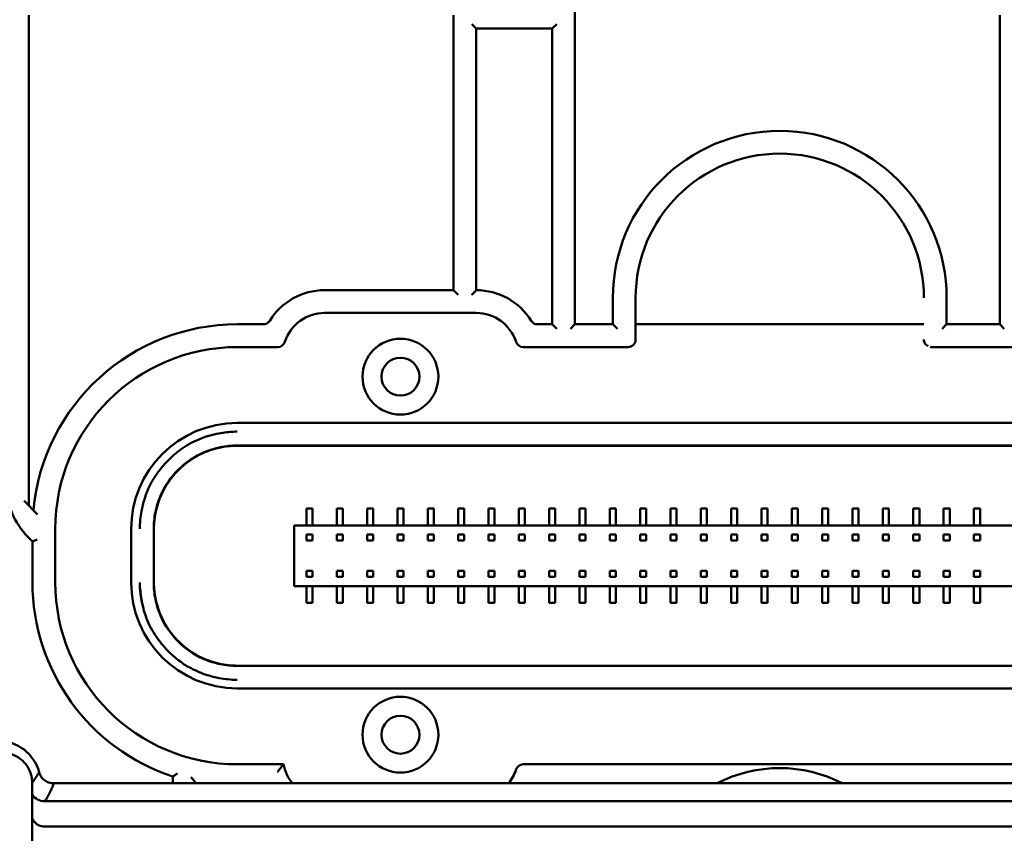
# Model space of a CAD drawing. Header units: millimetres. Extents: x 0 to 14369, y -869 to 2970.
# Tile 278 of 656: x 1989 to 2054, y 398 to 451. Entities that reach past the tile are written whole.
import ezdxf

# ---------------------------------------------------------------- set-up
doc = ezdxf.new("R2010")
doc.units = ezdxf.units.MM
doc.header["$LTSCALE"] = 10
doc.layers.add('Detailumgrenzung (ISO)', color=7, linetype='Continuous', lineweight=25)
doc.layers.add('Sichtbar (ISO)', color=7, linetype='Continuous', lineweight=50)

# ---------------------------------------------------------------- blocks, each defined once
blk = doc.blocks.new('2DDetail3')
at = {"layer": 'Detailumgrenzung (ISO)'}
blk.add_circle((191.4219, 29.8398), 30.9875, dxfattribs=at)

msp = doc.modelspace()

# ---------------------------------------------------------------- linework, layer by layer
at = {"layer": 'Sichtbar (ISO)'}
for p, q in [((2026.018, 431.135), (2026.018, 453.574)), ((2026.018, 453.574), (2026.018, 431.135)), ((1990.018, 451.503), (1990.018, 419.195)), ((2018.018, 451.503), (2018.018, 433.385)), ((2018.018, 433.385), (2018.018, 451.503)), ((2054.018, 451.503), (2054.018, 431.135)), ((2054.018, 431.135), (2054.018, 451.503)), ((2019.218, 450.924), (2019.518, 450.624)), ((2019.518, 433.385), (2019.518, 450.624)), ((2019.518, 450.624), (2019.518, 433.385)), ((2019.518, 450.624), (2024.518, 450.624)), ((2024.518, 450.624), (2024.818, 450.924)), ((2024.518, 450.624), (2024.518, 431.135)), ((2024.518, 431.135), (2024.518, 450.624)), ((2018.018, 433.385), (2009.518, 433.385)), ((2009.518, 433.385), (2018.018, 433.385)), ((2018.318, 433.085), (2018.018, 433.385)), ((2018.018, 433.385), (2018.318, 433.085)), ((2028.518, 432.885), (2028.518, 431.135)), ((2028.518, 431.135), (2028.518, 432.885)), ((2030.018, 430.135), (2030.018, 432.885)), ((2030.018, 432.885), (2030.018, 430.135)), ((2050.518, 431.135), (2050.518, 432.885)), ((2050.518, 432.885), (2050.518, 431.135)), ((2009.518, 431.885), (2019.518, 431.885)), ((2019.518, 431.885), (2009.518, 431.885)), ((2005.479, 431.135), (2003.768, 431.135)), ((2003.768, 431.135), (2005.479, 431.135)), ((2024.518, 431.135), (2023.557, 431.135)), ((2023.557, 431.135), (2024.518, 431.135)), ((2024.818, 430.835), (2024.518, 431.135)), ((2024.518, 431.135), (2024.818, 430.835)), ((2025.718, 430.835), (2026.018, 431.135)), ((2026.018, 431.135), (2025.718, 430.835)), ((2028.518, 431.135), (2026.018, 431.135)), ((2026.018, 431.135), (2028.518, 431.135)), ((2028.818, 430.835), (2028.518, 431.135)), ((2028.518, 431.135), (2028.818, 430.835)), ((2049.018, 431.135), (2030.018, 431.135)), ((2030.018, 431.135), (2049.018, 431.135)), ((2050.218, 430.835), (2050.518, 431.135)), ((2050.518, 431.135), (2050.218, 430.835)), ((2054.018, 431.135), (2050.518, 431.135)), ((2050.518, 431.135), (2054.018, 431.135)), ((2054.318, 430.835), (2054.018, 431.135)), ((2054.018, 431.135), (2054.318, 430.835)), ((2003.768, 429.635), (2006.425, 429.635)), ((2006.425, 429.635), (2003.768, 429.635)), ((2022.61, 429.635), (2029.518, 429.635)), ((2029.518, 429.635), (2022.61, 429.635)), ((2049.518, 429.635), (2056.425, 429.635)), ((2056.425, 429.635), (2049.518, 429.635)), ((2075.268, 424.635), (2003.767, 424.635)), ((2003.767, 424.635), (2075.268, 424.635)), ((2075.279, 423.147), (2003.756, 423.147)), ((2003.757, 423.147), (2075.279, 423.147)), ((2003.767, 423.135), (2075.268, 423.135)), ((2075.268, 423.135), (2003.767, 423.135)), ((1990.604, 418.609), (1989.718, 419.495)), ((1989.718, 419.495), (1990.604, 418.609)), ((1990.018, 419.195), (1990.018, 419.195)), ((2008.318, 418.985), (2008.718, 418.985)), ((2008.318, 417.885), (2008.318, 418.985)), ((2008.718, 418.985), (2008.718, 417.885)), ((2010.318, 418.985), (2010.718, 418.985)), ((2010.318, 417.885), (2010.318, 418.985)), ((2010.718, 418.985), (2010.718, 417.885)), ((2012.318, 418.985), (2012.718, 418.985)), ((2012.318, 417.885), (2012.318, 418.985)), ((2012.718, 418.985), (2012.718, 417.885)), ((2014.318, 418.985), (2014.718, 418.985)), ((2014.318, 417.885), (2014.318, 418.985)), ((2014.718, 418.985), (2014.718, 417.885)), ((2016.318, 418.985), (2016.718, 418.985)), ((2016.318, 417.885), (2016.318, 418.985)), ((2016.718, 418.985), (2016.718, 417.885)), ((2018.318, 418.985), (2018.718, 418.985)), ((2018.318, 417.885), (2018.318, 418.985)), ((2018.718, 418.985), (2018.718, 417.885)), ((2020.318, 418.985), (2020.718, 418.985)), ((2020.318, 417.885), (2020.318, 418.985)), ((2020.718, 418.985), (2020.718, 417.885)), ((2022.318, 418.985), (2022.718, 418.985)), ((2022.318, 417.885), (2022.318, 418.985)), ((2022.718, 418.985), (2022.718, 417.885)), ((2024.318, 418.985), (2024.718, 418.985)), ((2024.318, 417.885), (2024.318, 418.985)), ((2024.718, 418.985), (2024.718, 417.885)), ((2026.318, 418.985), (2026.718, 418.985)), ((2026.318, 417.885), (2026.318, 418.985)), ((2026.718, 418.985), (2026.718, 417.885)), ((2028.318, 418.985), (2028.718, 418.985)), ((2028.318, 417.885), (2028.318, 418.985)), ((2028.718, 418.985), (2028.718, 417.885)), ((2030.318, 418.985), (2030.718, 418.985)), ((2030.318, 417.885), (2030.318, 418.985)), ((2030.718, 418.985), (2030.718, 417.885)), ((2032.318, 418.985), (2032.718, 418.985)), ((2032.318, 417.885), (2032.318, 418.985)), ((2032.718, 418.985), (2032.718, 417.885)), ((2034.318, 418.985), (2034.718, 418.985)), ((2034.318, 417.885), (2034.318, 418.985)), ((2034.718, 418.985), (2034.718, 417.885)), ((2036.318, 418.985), (2036.718, 418.985)), ((2036.318, 417.885), (2036.318, 418.985)), ((2036.718, 418.985), (2036.718, 417.885)), ((2038.318, 418.985), (2038.718, 418.985)), ((2038.318, 417.885), (2038.318, 418.985)), ((2038.718, 418.985), (2038.718, 417.885)), ((2040.318, 418.985), (2040.718, 418.985)), ((2040.318, 417.885), (2040.318, 418.985)), ((2040.718, 418.985), (2040.718, 417.885)), ((2042.318, 418.985), (2042.718, 418.985)), ((2042.318, 417.885), (2042.318, 418.985)), ((2042.718, 418.985), (2042.718, 417.885)), ((2044.318, 418.985), (2044.718, 418.985)), ((2044.318, 417.885), (2044.318, 418.985)), ((2044.718, 418.985), (2044.718, 417.885)), ((2046.318, 418.985), (2046.718, 418.985)), ((2046.318, 417.885), (2046.318, 418.985)), ((2046.718, 418.985), (2046.718, 417.885)), ((2048.318, 418.985), (2048.718, 418.985)), ((2048.318, 417.885), (2048.318, 418.985)), ((2048.718, 418.985), (2048.718, 417.885)), ((2050.318, 418.985), (2050.718, 418.985)), ((2050.318, 417.885), (2050.318, 418.985)), ((2050.718, 418.985), (2050.718, 417.885)), ((2052.318, 418.985), (2052.718, 418.985)), ((2052.318, 417.885), (2052.318, 418.985)), ((2052.718, 418.985), (2052.718, 417.885)), ((1991.768, 414.135), (1991.768, 417.635)), ((1991.768, 417.635), (1991.768, 414.135)), ((1996.768, 417.636), (1996.768, 414.134)), ((1996.768, 414.134), (1996.768, 417.636)), ((1998.256, 417.647), (1998.256, 414.122)), ((1998.268, 414.134), (1998.268, 417.635)), ((1998.268, 417.635), (1998.268, 414.134)), ((2071.518, 417.885), (2007.518, 417.885)), ((2007.518, 417.885), (2007.518, 413.885)), ((2008.718, 417.282), (2008.318, 417.282)), ((2008.318, 417.282), (2008.318, 416.882)), ((2008.718, 416.882), (2008.718, 417.282)), ((2010.318, 417.282), (2010.718, 417.282)), ((2010.318, 416.882), (2010.318, 417.282)), ((2010.718, 417.282), (2010.718, 416.882)), ((2012.718, 417.282), (2012.318, 417.282)), ((2012.318, 417.282), (2012.318, 416.882)), ((2012.718, 416.882), (2012.718, 417.282)), ((2014.318, 417.282), (2014.718, 417.282)), ((2014.318, 416.882), (2014.318, 417.282)), ((2014.718, 417.282), (2014.718, 416.882)), ((2016.718, 417.282), (2016.318, 417.282)), ((2016.318, 417.282), (2016.318, 416.882)), ((2016.718, 416.882), (2016.718, 417.282)), ((2018.718, 417.282), (2018.318, 417.282)), ((2018.318, 417.282), (2018.318, 416.882)), ((2018.318, 417.282), (2018.718, 417.282)), ((2018.318, 416.882), (2018.318, 417.282)), ((2018.718, 416.882), (2018.718, 417.282)), ((2018.718, 417.282), (2018.718, 416.882)), ((2020.718, 417.282), (2020.318, 417.282)), ((2020.318, 417.282), (2020.318, 416.882)), ((2020.718, 416.882), (2020.718, 417.282)), ((2022.718, 417.282), (2022.318, 417.282)), ((2022.318, 417.282), (2022.318, 416.882)), ((2022.718, 416.882), (2022.718, 417.282)), ((2024.718, 417.282), (2024.318, 417.282)), ((2024.318, 417.282), (2024.318, 416.882)), ((2024.718, 416.882), (2024.718, 417.282)), ((2026.718, 417.282), (2026.318, 417.282)), ((2026.318, 417.282), (2026.318, 416.882)), ((2026.718, 416.882), (2026.718, 417.282)), ((2028.718, 417.282), (2028.318, 417.282)), ((2028.318, 417.282), (2028.318, 416.882)), ((2028.718, 416.882), (2028.718, 417.282)), ((2030.718, 417.282), (2030.318, 417.282)), ((2030.318, 417.282), (2030.318, 416.882)), ((2030.718, 416.882), (2030.718, 417.282)), ((2032.718, 417.282), (2032.318, 417.282)), ((2032.318, 417.282), (2032.318, 416.882)), ((2032.718, 416.882), (2032.718, 417.282)), ((2034.718, 417.282), (2034.318, 417.282)), ((2034.318, 417.282), (2034.318, 416.882)), ((2034.718, 416.882), (2034.718, 417.282)), ((2036.718, 417.282), (2036.318, 417.282)), ((2036.318, 417.282), (2036.318, 416.882)), ((2036.718, 416.882), (2036.718, 417.282)), ((2038.718, 417.282), (2038.318, 417.282)), ((2038.318, 417.282), (2038.318, 416.882)), ((2038.718, 416.882), (2038.718, 417.282)), ((2040.718, 417.282), (2040.318, 417.282)), ((2040.318, 417.282), (2040.318, 416.882)), ((2040.718, 416.882), (2040.718, 417.282)), ((2042.718, 417.282), (2042.318, 417.282)), ((2042.318, 417.282), (2042.318, 416.882)), ((2042.718, 416.882), (2042.718, 417.282)), ((2044.718, 417.282), (2044.318, 417.282)), ((2044.318, 417.282), (2044.318, 416.882)), ((2044.718, 416.882), (2044.718, 417.282)), ((2046.718, 417.282), (2046.318, 417.282)), ((2046.318, 417.282), (2046.318, 416.882)), ((2046.718, 416.882), (2046.718, 417.282)), ((2048.718, 417.282), (2048.318, 417.282)), ((2048.318, 417.282), (2048.318, 416.882)), ((2048.718, 416.882), (2048.718, 417.282)), ((2050.718, 417.282), (2050.318, 417.282)), ((2050.318, 417.282), (2050.318, 416.882)), ((2050.718, 416.882), (2050.718, 417.282)), ((2052.718, 417.282), (2052.318, 417.282)), ((2052.318, 417.282), (2052.318, 416.882)), ((2052.718, 416.882), (2052.718, 417.282)), ((1989.982, 417.109), (1990.268, 416.824)), ((1989.982, 417.109), (1990.268, 416.824)), ((1990.268, 416.824), (1990.568, 416.948)), ((1990.568, 416.948), (1990.268, 416.824)), ((1990.268, 416.824), (1990.268, 414.135)), ((1990.268, 416.824), (1990.268, 414.135)), ((2008.318, 416.882), (2008.718, 416.882)), ((2010.718, 416.882), (2010.318, 416.882)), ((2012.318, 416.882), (2012.718, 416.882)), ((2014.718, 416.882), (2014.318, 416.882)), ((2016.318, 416.882), (2016.718, 416.882)), ((2018.318, 416.882), (2018.718, 416.882)), ((2018.718, 416.882), (2018.318, 416.882)), ((2020.318, 416.882), (2020.718, 416.882)), ((2022.318, 416.882), (2022.718, 416.882)), ((2024.318, 416.882), (2024.718, 416.882)), ((2026.318, 416.882), (2026.718, 416.882)), ((2028.318, 416.882), (2028.718, 416.882)), ((2030.318, 416.882), (2030.718, 416.882)), ((2032.318, 416.882), (2032.718, 416.882)), ((2034.318, 416.882), (2034.718, 416.882)), ((2036.318, 416.882), (2036.718, 416.882)), ((2038.318, 416.882), (2038.718, 416.882)), ((2040.318, 416.882), (2040.718, 416.882)), ((2042.318, 416.882), (2042.718, 416.882)), ((2044.318, 416.882), (2044.718, 416.882)), ((2046.318, 416.882), (2046.718, 416.882)), ((2048.318, 416.882), (2048.718, 416.882)), ((2050.318, 416.882), (2050.718, 416.882)), ((2052.318, 416.882), (2052.718, 416.882)), ((2008.318, 414.887), (2008.318, 414.487)), ((2008.718, 414.887), (2008.318, 414.887)), ((2008.718, 414.487), (2008.718, 414.887)), ((2010.318, 414.487), (2010.318, 414.887)), ((2010.318, 414.887), (2010.718, 414.887)), ((2010.718, 414.887), (2010.718, 414.487)), ((2012.318, 414.887), (2012.318, 414.487)), ((2012.718, 414.887), (2012.318, 414.887)), ((2012.718, 414.487), (2012.718, 414.887)), ((2014.318, 414.487), (2014.318, 414.887)), ((2014.318, 414.887), (2014.718, 414.887)), ((2014.718, 414.887), (2014.718, 414.487)), ((2016.318, 414.887), (2016.318, 414.487)), ((2016.718, 414.887), (2016.318, 414.887)), ((2016.718, 414.487), (2016.718, 414.887)), ((2018.318, 414.887), (2018.318, 414.487)), ((2018.718, 414.887), (2018.318, 414.887)), ((2018.318, 414.887), (2018.718, 414.887)), ((2018.318, 414.487), (2018.318, 414.887)), ((2018.718, 414.487), (2018.718, 414.887)), ((2018.718, 414.887), (2018.718, 414.487)), ((2020.318, 414.887), (2020.318, 414.487)), ((2020.718, 414.887), (2020.318, 414.887)), ((2020.718, 414.487), (2020.718, 414.887)), ((2022.318, 414.887), (2022.318, 414.487)), ((2022.718, 414.887), (2022.318, 414.887)), ((2022.718, 414.487), (2022.718, 414.887)), ((2024.318, 414.887), (2024.318, 414.487)), ((2024.718, 414.887), (2024.318, 414.887)), ((2024.718, 414.487), (2024.718, 414.887)), ((2026.318, 414.887), (2026.318, 414.487)), ((2026.718, 414.887), (2026.318, 414.887)), ((2026.718, 414.487), (2026.718, 414.887)), ((2028.318, 414.887), (2028.318, 414.487)), ((2028.718, 414.887), (2028.318, 414.887)), ((2028.718, 414.487), (2028.718, 414.887)), ((2030.318, 414.887), (2030.318, 414.487)), ((2030.718, 414.887), (2030.318, 414.887)), ((2030.718, 414.487), (2030.718, 414.887)), ((2032.318, 414.887), (2032.318, 414.487)), ((2032.718, 414.887), (2032.318, 414.887)), ((2032.718, 414.487), (2032.718, 414.887)), ((2034.318, 414.887), (2034.318, 414.487)), ((2034.718, 414.887), (2034.318, 414.887)), ((2034.718, 414.487), (2034.718, 414.887)), ((2036.318, 414.887), (2036.318, 414.487)), ((2036.718, 414.887), (2036.318, 414.887)), ((2036.718, 414.487), (2036.718, 414.887)), ((2038.318, 414.887), (2038.318, 414.487)), ((2038.718, 414.887), (2038.318, 414.887)), ((2038.718, 414.487), (2038.718, 414.887)), ((2040.318, 414.887), (2040.318, 414.487)), ((2040.718, 414.887), (2040.318, 414.887)), ((2040.718, 414.487), (2040.718, 414.887)), ((2042.318, 414.887), (2042.318, 414.487)), ((2042.718, 414.887), (2042.318, 414.887)), ((2042.718, 414.487), (2042.718, 414.887)), ((2044.318, 414.887), (2044.318, 414.487)), ((2044.718, 414.887), (2044.318, 414.887)), ((2044.718, 414.487), (2044.718, 414.887)), ((2046.318, 414.887), (2046.318, 414.487)), ((2046.718, 414.887), (2046.318, 414.887)), ((2046.718, 414.487), (2046.718, 414.887)), ((2048.318, 414.887), (2048.318, 414.487)), ((2048.718, 414.887), (2048.318, 414.887)), ((2048.718, 414.487), (2048.718, 414.887)), ((2050.318, 414.887), (2050.318, 414.487)), ((2050.718, 414.887), (2050.318, 414.887)), ((2050.718, 414.487), (2050.718, 414.887)), ((2052.318, 414.887), (2052.318, 414.487)), ((2052.718, 414.887), (2052.318, 414.887)), ((2052.718, 414.487), (2052.718, 414.887)), ((2008.318, 414.487), (2008.718, 414.487)), ((2010.718, 414.487), (2010.318, 414.487)), ((2012.318, 414.487), (2012.718, 414.487)), ((2014.718, 414.487), (2014.318, 414.487)), ((2016.318, 414.487), (2016.718, 414.487)), ((2018.318, 414.487), (2018.718, 414.487)), ((2018.718, 414.487), (2018.318, 414.487)), ((2020.318, 414.487), (2020.718, 414.487)), ((2022.318, 414.487), (2022.718, 414.487)), ((2024.318, 414.487), (2024.718, 414.487)), ((2026.318, 414.487), (2026.718, 414.487)), ((2028.318, 414.487), (2028.718, 414.487)), ((2030.318, 414.487), (2030.718, 414.487)), ((2032.318, 414.487), (2032.718, 414.487)), ((2034.318, 414.487), (2034.718, 414.487)), ((2036.318, 414.487), (2036.718, 414.487)), ((2038.318, 414.487), (2038.718, 414.487)), ((2040.318, 414.487), (2040.718, 414.487)), ((2042.318, 414.487), (2042.718, 414.487)), ((2044.318, 414.487), (2044.718, 414.487)), ((2046.318, 414.487), (2046.718, 414.487)), ((2048.318, 414.487), (2048.718, 414.487)), ((2050.318, 414.487), (2050.718, 414.487)), ((2052.318, 414.487), (2052.718, 414.487)), ((2007.518, 413.885), (2071.518, 413.885)), ((2008.318, 412.785), (2008.318, 413.885)), ((2008.718, 413.885), (2008.718, 412.785)), ((2010.318, 412.785), (2010.318, 413.885)), ((2010.718, 413.885), (2010.718, 412.785)), ((2012.318, 412.785), (2012.318, 413.885)), ((2012.718, 413.885), (2012.718, 412.785)), ((2014.318, 412.785), (2014.318, 413.885)), ((2014.718, 413.885), (2014.718, 412.785)), ((2016.318, 412.785), (2016.318, 413.885)), ((2016.718, 413.885), (2016.718, 412.785)), ((2018.318, 412.785), (2018.318, 413.885)), ((2018.718, 413.885), (2018.718, 412.785)), ((2020.318, 412.785), (2020.318, 413.885)), ((2020.718, 413.885), (2020.718, 412.785)), ((2022.318, 412.785), (2022.318, 413.885)), ((2022.718, 413.885), (2022.718, 412.785)), ((2024.318, 412.785), (2024.318, 413.885)), ((2024.718, 413.885), (2024.718, 412.785)), ((2026.318, 412.785), (2026.318, 413.885)), ((2026.718, 413.885), (2026.718, 412.785)), ((2028.318, 412.785), (2028.318, 413.885)), ((2028.718, 413.885), (2028.718, 412.785)), ((2030.318, 412.785), (2030.318, 413.885)), ((2030.718, 413.885), (2030.718, 412.785)), ((2032.318, 412.785), (2032.318, 413.885)), ((2032.718, 413.885), (2032.718, 412.785)), ((2034.318, 412.785), (2034.318, 413.885)), ((2034.718, 413.885), (2034.718, 412.785)), ((2036.318, 412.785), (2036.318, 413.885)), ((2036.718, 413.885), (2036.718, 412.785)), ((2038.318, 412.785), (2038.318, 413.885)), ((2038.718, 413.885), (2038.718, 412.785)), ((2040.318, 412.785), (2040.318, 413.885)), ((2040.718, 413.885), (2040.718, 412.785)), ((2042.318, 412.785), (2042.318, 413.885)), ((2042.718, 413.885), (2042.718, 412.785)), ((2044.318, 412.785), (2044.318, 413.885)), ((2044.718, 413.885), (2044.718, 412.785)), ((2046.318, 412.785), (2046.318, 413.885)), ((2046.718, 413.885), (2046.718, 412.785)), ((2048.318, 412.785), (2048.318, 413.885)), ((2048.718, 413.885), (2048.718, 412.785)), ((2050.318, 412.785), (2050.318, 413.885)), ((2050.718, 413.885), (2050.718, 412.785)), ((2052.318, 412.785), (2052.318, 413.885)), ((2052.718, 413.885), (2052.718, 412.785)), ((2008.718, 412.785), (2008.318, 412.785)), ((2010.718, 412.785), (2010.318, 412.785)), ((2012.718, 412.785), (2012.318, 412.785)), ((2014.718, 412.785), (2014.318, 412.785)), ((2016.718, 412.785), (2016.318, 412.785)), ((2018.718, 412.785), (2018.318, 412.785)), ((2020.718, 412.785), (2020.318, 412.785)), ((2022.718, 412.785), (2022.318, 412.785)), ((2024.718, 412.785), (2024.318, 412.785)), ((2026.718, 412.785), (2026.318, 412.785)), ((2028.718, 412.785), (2028.318, 412.785)), ((2030.718, 412.785), (2030.318, 412.785)), ((2032.718, 412.785), (2032.318, 412.785)), ((2034.718, 412.785), (2034.318, 412.785)), ((2036.718, 412.785), (2036.318, 412.785)), ((2038.718, 412.785), (2038.318, 412.785)), ((2040.718, 412.785), (2040.318, 412.785)), ((2042.718, 412.785), (2042.318, 412.785)), ((2044.718, 412.785), (2044.318, 412.785)), ((2046.718, 412.785), (2046.318, 412.785)), ((2048.718, 412.785), (2048.318, 412.785)), ((2050.718, 412.785), (2050.318, 412.785)), ((2052.718, 412.785), (2052.318, 412.785)), ((2003.756, 408.622), (2075.279, 408.622)), ((2075.279, 408.622), (2003.757, 408.622)), ((2003.767, 408.635), (2075.268, 408.635)), ((2075.268, 408.635), (2003.767, 408.635)), ((2003.767, 407.135), (2075.268, 407.135)), ((2075.268, 407.135), (2003.767, 407.135)), ((2006.814, 402.135), (2003.768, 402.135)), ((2003.768, 402.135), (2006.814, 402.135)), ((2056.814, 402.135), (2022.61, 402.135)), ((2022.61, 402.135), (2056.814, 402.135)), ((1999.518, 401.321), (1999.518, 400.885)), ((1999.518, 401.321), (1999.518, 400.885)), ((1990.238, 400.923), (1990.238, 400.923)), ((1990.246, 384.828), (1990.246, 400.941)), ((2104.534, 400.885), (1991.667, 400.885)), ((2001.018, 400.885), (2001.018, 400.918)), ((2001.018, 400.918), (2001.018, 400.885)), ((2044.518, 400.935), (2044.518, 400.885)), ((2044.518, 400.885), (2044.518, 400.935)), ((2105.244, 399.698), (1991.067, 399.698)), ((1990.979, 398.039), (2039.518, 398.039)), ((2039.518, 398.039), (2105.244, 398.039))]:
    msp.add_line(p, q, dxfattribs=at)
for centre, radius in [((2014.518, 427.685), 2.5), ((2014.518, 427.685), 2.5), ((2014.518, 427.685), 2.5), ((2014.518, 427.685), 1.25), ((2014.518, 404.085), 2.5), ((2014.518, 404.085), 2.5), ((2014.518, 404.085), 2.5), ((2014.518, 404.085), 1.25)]:
    msp.add_circle(centre, radius, dxfattribs=at)
for centre, radius, start, end in [((2039.518, 432.885), 11, 0, 180), ((2039.518, 432.885), 11, 0, 180), ((2039.518, 432.885), 9.5, 0, 180), ((2039.518, 432.885), 9.5, 0, 180), ((2009.518, 429.135), 4.25, 90, 148.24314), ((2009.518, 429.135), 4.25, 90, 148.24314), ((2019.518, 429.135), 4.25, 31.75686, 90), ((2019.518, 429.135), 4.25, 31.75686, 90), ((2009.518, 429.135), 2.75, 90, 162.07979), ((2009.518, 429.135), 2.75, 90, 162.07979), ((2019.518, 429.135), 2.75, 17.92021, 90), ((2019.518, 429.135), 2.75, 17.92021, 90), ((2003.768, 417.635), 13.5, 90, 174.67683), ((2003.768, 417.635), 13.5, 90, 174.67683), ((2005.479, 431.635), 0.5, 270, 328.24314), ((2005.479, 431.635), 0.5, 270, 328.24314), ((2023.557, 431.635), 0.5, 211.75686, 270), ((2023.557, 431.635), 0.5, 211.75686, 270), ((2003.768, 417.635), 12, 90, 180), ((2003.768, 417.635), 12, 90, 180), ((2006.425, 430.135), 0.5, 270, 342.07979), ((2006.425, 430.135), 0.5, 270, 342.07979), ((2022.61, 430.135), 0.5, 197.92021, 270), ((2022.61, 430.135), 0.5, 197.92021, 270), ((1993.518, 420.645), 5, 180, 225), ((1993.518, 420.645), 5, 180, 225), ((2003.768, 414.135), 13.5, 180, 251.65037), ((2003.768, 414.135), 13.5, 180, 251.65037), ((2003.768, 414.135), 12, 180, 270), ((2003.768, 414.135), 12, 180, 270), ((1988.018, 400.885), 2.786, 15.30706, 90), ((2009.518, 402.635), 2.75, 190.47568, 219.5212), ((2009.518, 402.635), 2.75, 190.47568, 219.5212), ((2019.518, 402.635), 2.75, 320.4788, 342.07979), ((2019.518, 402.635), 2.75, 320.4788, 342.07979), ((2022.61, 401.635), 0.5, 90, 162.07979), ((2022.61, 401.635), 0.5, 90, 162.07979), ((2039.518, 392.885), 9, 62.73396, 117.26604), ((2039.518, 392.885), 9, 62.73396, 117.26604), ((2003.768, 414.135), 13.5, 258.24637, 258.95634), ((2003.768, 414.135), 13.5, 258.24637, 258.95634)]:
    msp.add_arc(centre, radius, start, end, dxfattribs=at)
for centre, major_axis, ratio, start_param, end_param in [((2029.518, 430.135), (-0.001, -0.5), 0.99997, 0.001151, 1.57173), ((2029.518, 430.135), (0.001, 0.5), 0.999968, 3.142785, 4.713359), ((2003.769, 417.634), (4.951, -4.951), 0.999695, 2.356347, 3.926839), ((2003.769, 417.634), (4.951, -4.951), 0.999695, 2.356347, 3.926839), ((2003.769, 414.136), (4.951, 4.951), 0.999695, 2.356347, 3.926839), ((2003.769, 414.136), (4.951, 4.951), 0.999695, 2.356347, 3.926839), ((1991.069, 400.659), (-0.96, 0.289), 0.954609, 0.883014, 1.848604), ((1991.019, 399.565), (0.069, 1.525), 0.654969, 2.329032, 3.171366)]:
    msp.add_ellipse(centre, major_axis=major_axis, ratio=ratio, start_param=start_param, end_param=end_param, dxfattribs=at)
for points, knots in [([(2019.518, 433.385), (2019.518, 433.385), (2019.514, 433.381), (2019.498, 433.365), (2019.485, 433.352), (2019.45, 433.316), (2019.425, 433.291), (2019.372, 433.237), (2019.344, 433.207), (2019.283, 433.144), (2019.252, 433.11), (2019.219, 433.075), (2019.219, 433.074), (2019.218, 433.073)], [-0.05798254, -0.05798254, -0.05798254, -0.05798254, -0.04948043, -0.04948043, -0.03979266, -0.03979266, -0.0269025, -0.0269025, -0.01387273, -0.01387273, 0, 0, 0.0003591, 0.0003591, 0.0003591, 0.0003591]), ([(2019.218, 433.073), (2019.219, 433.074), (2019.219, 433.075), (2019.252, 433.11), (2019.283, 433.144), (2019.344, 433.207), (2019.372, 433.237), (2019.425, 433.291), (2019.45, 433.316), (2019.485, 433.352), (2019.498, 433.365), (2019.514, 433.381), (2019.518, 433.385), (2019.518, 433.385)], [-0.0003591, -0.0003591, -0.0003591, -0.0003591, 0, 0, 0.01387273, 0.01387273, 0.0269025, 0.0269025, 0.03979266, 0.03979266, 0.04948043, 0.04948043, 0.05798254, 0.05798254, 0.05798254, 0.05798254]), ([(2049.297, 429.686), (2049.246, 429.711), (2049.198, 429.746), (2049.12, 429.827), (2049.087, 429.875), (2049.042, 429.973), (2049.027, 430.025), (2049.019, 430.096), (2049.018, 430.115), (2049.018, 430.134)], [0, 0, 0, 0, 0.01803462, 0.01803462, 0.03528088, 0.03528088, 0.05109963, 0.05109963, 0.05675982, 0.05675982, 0.05675982, 0.05675982]), ([(2049.297, 429.686), (2049.246, 429.711), (2049.199, 429.745), (2049.12, 429.826), (2049.087, 429.874), (2049.042, 429.972), (2049.027, 430.024), (2049.019, 430.096), (2049.018, 430.115), (2049.018, 430.134)], [0.00014683, 0.00014683, 0.00014683, 0.00014683, 0.0180462, 0.0180462, 0.03530352, 0.03530352, 0.05112372, 0.05112372, 0.05690513, 0.05690513, 0.05690513, 0.05690513]), ([(1997.337, 417.648), (1997.341, 418.051), (1997.38, 418.444), (1997.451, 418.825), (1997.501, 419.094), (1997.567, 419.356), (1997.647, 419.613), (1997.762, 419.983), (1997.908, 420.338), (1998.094, 420.686), (1998.222, 420.925), (1998.368, 421.159), (1998.538, 421.389), (1998.717, 421.631), (1998.919, 421.871), (1999.138, 422.096), (1999.43, 422.396), (1999.751, 422.67), (2000.068, 422.9), (2000.152, 422.961), (2000.236, 423.019), (2000.32, 423.074), (2000.716, 423.33), (2001.113, 423.522), (2001.534, 423.672), (2001.615, 423.701), (2001.697, 423.728), (2001.78, 423.753), (2002.118, 423.858), (2002.473, 423.938), (2002.843, 423.992), (2003.139, 424.034), (2003.443, 424.059), (2003.755, 424.066)], [0, 0, 0, 0, 0.117399, 0.117399, 0.117399, 0.2, 0.2, 0.2, 0.318725, 0.318725, 0.318725, 0.4, 0.4, 0.4, 0.485584, 0.485584, 0.485584, 0.6, 0.6, 0.6, 0.63034, 0.63034, 0.63034, 0.772714, 0.772714, 0.772714, 0.8, 0.8, 0.8, 0.91123, 0.91123, 0.91123, 1, 1, 1, 1]), ([(2003.756, 423.147), (2003.382, 423.147), (2003.009, 423.109), (2002.274, 422.958), (2001.916, 422.844), (2000.89, 422.401), (2000.32, 421.991), (1999.406, 421.076), (1998.998, 420.506), (1998.556, 419.48), (1998.443, 419.122), (1998.293, 418.391), (1998.256, 418.02), (1998.256, 417.647)], [-0.8951112, -0.8951112, -0.8951112, -0.8951112, -0.7822835, -0.7822835, -0.6692613, -0.6692613, -0.4460563, -0.4460563, -0.2235785, -0.2235785, -0.1117058, -0.1117058, -0.0000047, -0.0000047, -0.0000047, -0.0000047]), ([(1998.256, 417.647), (1998.256, 418.021), (1998.294, 418.393), (1998.444, 419.125), (1998.556, 419.482), (1998.999, 420.509), (1999.409, 421.079), (2000.324, 421.994), (2000.894, 422.404), (2001.921, 422.846), (2002.279, 422.959), (2003.011, 423.109), (2003.384, 423.147), (2003.757, 423.147)], [0.0000049, 0.0000049, 0.0000049, 0.0000049, 0.1120923, 0.1120923, 0.2245537, 0.2245537, 0.4480904, 0.4480904, 0.6715611, 0.6715611, 0.7840045, 0.7840045, 0.8962653, 0.8962653, 0.8962653, 0.8962653]), ([(1998.268, 417.635), (1998.268, 417.828), (1998.278, 418.023), (1998.343, 418.629), (1998.434, 419.039), (1998.706, 419.826), (1998.888, 420.205), (1999.326, 420.904), (1999.582, 421.225), (2000.141, 421.788), (2000.459, 422.047), (2001.153, 422.491), (2001.53, 422.676), (2002.315, 422.956), (2002.724, 423.05), (2003.345, 423.122), (2003.557, 423.134), (2003.767, 423.135)], [1.5095068, 1.5095068, 1.5095068, 1.5095068, 1.5660834, 1.5660834, 1.6851003, 1.6851003, 1.8041172, 1.8041172, 1.9231341, 1.9231341, 2.0420524, 2.0420524, 2.1609708, 2.1609708, 2.2798891, 2.2798891, 2.3414249, 2.3414249, 2.3414249, 2.3414249]), ([(2003.767, 423.135), (2003.574, 423.134), (2003.379, 423.124), (2002.774, 423.06), (2002.364, 422.969), (2001.576, 422.696), (2001.197, 422.515), (2000.498, 422.077), (2000.178, 421.82), (1999.614, 421.262), (1999.355, 420.944), (1998.911, 420.249), (1998.726, 419.872), (1998.447, 419.088), (1998.352, 418.679), (1998.28, 418.057), (1998.268, 417.845), (1998.268, 417.635)], [1.9975345, 1.9975345, 1.9975345, 1.9975345, 2.0540229, 2.0540229, 2.1730398, 2.1730398, 2.2920567, 2.2920567, 2.4110736, 2.4110736, 2.529992, 2.529992, 2.6489103, 2.6489103, 2.7678287, 2.7678287, 2.8294183, 2.8294183, 2.8294183, 2.8294183]), ([(2003.755, 407.704), (2003.352, 407.707), (2002.959, 407.747), (2002.577, 407.818), (2002.309, 407.868), (2002.046, 407.933), (2001.789, 408.013), (2001.42, 408.129), (2001.064, 408.275), (2000.716, 408.461), (2000.478, 408.588), (2000.244, 408.734), (2000.014, 408.904), (1999.772, 409.083), (1999.532, 409.286), (1999.307, 409.504), (1999.006, 409.797), (1998.733, 410.118), (1998.503, 410.434), (1998.441, 410.518), (1998.384, 410.603), (1998.329, 410.687), (1998.072, 411.082), (1997.881, 411.48), (1997.731, 411.901), (1997.702, 411.982), (1997.675, 412.064), (1997.649, 412.146), (1997.545, 412.484), (1997.464, 412.84), (1997.411, 413.21), (1997.368, 413.505), (1997.343, 413.81), (1997.337, 414.121)], [0, 0, 0, 0, 0.1174, 0.1174, 0.1174, 0.2, 0.2, 0.2, 0.318725, 0.318725, 0.318725, 0.4, 0.4, 0.4, 0.485584, 0.485584, 0.485584, 0.6, 0.6, 0.6, 0.63034, 0.63034, 0.63034, 0.772715, 0.772715, 0.772715, 0.8, 0.8, 0.8, 0.91123, 0.91123, 0.91123, 1, 1, 1, 1]), ([(1998.256, 414.122), (1998.256, 413.748), (1998.294, 413.375), (1998.445, 412.641), (1998.558, 412.282), (1999.002, 411.256), (1999.411, 410.687), (2000.327, 409.773), (2000.897, 409.364), (2001.923, 408.922), (2002.281, 408.81), (2003.012, 408.66), (2003.384, 408.622), (2003.756, 408.622)], [-0.8952049, -0.8952049, -0.8952049, -0.8952049, -0.7824143, -0.7824143, -0.6694198, -0.6694198, -0.4461847, -0.4461847, -0.2236853, -0.2236853, -0.1117567, -0.1117567, -0.0000049, -0.0000049, -0.0000049, -0.0000049]), ([(2003.757, 408.622), (2003.384, 408.622), (2003.012, 408.66), (2002.279, 408.81), (2001.922, 408.923), (2000.894, 409.366), (2000.324, 409.775), (1999.409, 410.69), (1999, 411.26), (1998.557, 412.287), (1998.444, 412.645), (1998.331, 413.193), (1998.303, 413.378), (1998.275, 413.656), (1998.268, 413.749), (1998.26, 413.889), (1998.259, 413.935), (1998.256, 414.058), (1998.256, 414.113), (1998.256, 414.122)], [0.0000228, 0.0000228, 0.0000228, 0.0000228, 0.1119262, 0.1119262, 0.2240133, 0.2240133, 0.4467682, 0.4467682, 0.6696075, 0.6696075, 0.7817203, 0.7817203, 0.8376091, 0.8376091, 0.8655517, 0.8655517, 0.8795298, 0.8795298, 0.9022666, 0.9022666, 0.9022666, 0.9022666]), ([(2003.767, 408.635), (2003.557, 408.635), (2003.345, 408.647), (2002.724, 408.719), (2002.315, 408.814), (2001.53, 409.093), (2001.153, 409.278), (2000.459, 409.722), (2000.141, 409.981), (1999.582, 410.544), (1999.326, 410.865), (1998.888, 411.564), (1998.706, 411.943), (1998.434, 412.731), (1998.343, 413.141), (1998.278, 413.746), (1998.268, 413.941), (1998.268, 414.134)], [2.0089081, 2.0089081, 2.0089081, 2.0089081, 2.0704439, 2.0704439, 2.1893622, 2.1893622, 2.3082806, 2.3082806, 2.4271989, 2.4271989, 2.5462158, 2.5462158, 2.6652327, 2.6652327, 2.7842496, 2.7842496, 2.8408262, 2.8408262, 2.8408262, 2.8408262]), ([(1998.268, 414.134), (1998.268, 413.924), (1998.28, 413.712), (1998.352, 413.09), (1998.447, 412.681), (1998.726, 411.897), (1998.911, 411.52), (1999.355, 410.825), (1999.614, 410.507), (2000.178, 409.949), (2000.498, 409.693), (2001.197, 409.255), (2001.576, 409.073), (2002.364, 408.8), (2002.774, 408.709), (2003.379, 408.645), (2003.574, 408.635), (2003.767, 408.635)], [1.4939664, 1.4939664, 1.4939664, 1.4939664, 1.5555549, 1.5555549, 1.6744732, 1.6744732, 1.7933916, 1.7933916, 1.9123099, 1.9123099, 2.0313268, 2.0313268, 2.1503437, 2.1503437, 2.2693606, 2.2693606, 2.3258506, 2.3258506, 2.3258506, 2.3258506]), ([(1988.192, 402.92), (1988.425, 402.92), (1988.662, 402.881), (1989.097, 402.733), (1989.302, 402.623), (1989.655, 402.349), (1989.809, 402.184), (1990.045, 401.823), (1990.133, 401.624), (1990.195, 401.381), (1990.204, 401.342), (1990.217, 401.273), (1990.222, 401.243), (1990.24, 401.123), (1990.246, 401.032), (1990.246, 400.941)], [0, 0, 0, 0, 0.0699201, 0.0699201, 0.1379277, 0.1379277, 0.2038602, 0.2038602, 0.2673142, 0.2673142, 0.279289, 0.279289, 0.2883386, 0.2883386, 0.31567, 0.31567, 0.31567, 0.31567]), ([(2006.814, 402.135), (2006.814, 402.135), (2006.81, 402.13), (2006.792, 402.109), (2006.775, 402.089), (2006.728, 402.03), (2006.695, 401.99), (2006.625, 401.9), (2006.587, 401.851), (2006.508, 401.748), (2006.468, 401.693), (2006.427, 401.637), (2006.426, 401.636), (2006.425, 401.635)], [0.09341858, 0.09341858, 0.09341858, 0.09341858, 0.10621496, 0.10621496, 0.12403636, 0.12403636, 0.14611715, 0.14611715, 0.16768171, 0.16768171, 0.18977528, 0.18977528, 0.19019595, 0.19019595, 0.19019595, 0.19019595]), ([(2006.425, 401.635), (2006.426, 401.636), (2006.427, 401.637), (2006.468, 401.693), (2006.508, 401.748), (2006.587, 401.851), (2006.625, 401.9), (2006.695, 401.99), (2006.728, 402.03), (2006.775, 402.089), (2006.792, 402.109), (2006.81, 402.13), (2006.814, 402.135), (2006.814, 402.135)], [-0.19019595, -0.19019595, -0.19019595, -0.19019595, -0.18977528, -0.18977528, -0.16768171, -0.16768171, -0.14611715, -0.14611715, -0.12403636, -0.12403636, -0.10621496, -0.10621496, -0.09341858, -0.09341858, -0.09341858, -0.09341858]), ([(1990.246, 400.932), (1990.253, 400.94), (1990.259, 400.948), (1990.266, 400.956), (1990.294, 400.99), (1990.322, 401.024), (1990.348, 401.059), (1990.417, 401.148), (1990.48, 401.24), (1990.54, 401.334), (1990.599, 401.428), (1990.654, 401.523), (1990.705, 401.62)], [0.0692953, 0.0692953, 0.0692953, 0.0692953, 0.1031311, 0.1031311, 0.1031311, 0.25, 0.25, 0.25, 0.625, 0.625, 0.625, 0.9999995, 0.9999995, 0.9999995, 0.9999995]), ([(1990.705, 401.62), (1990.74, 401.512), (1990.786, 401.406), (1990.905, 401.223), (1990.975, 401.144), (1991.143, 401.016), (1991.236, 400.969), (1991.443, 400.904), (1991.555, 400.887), (1991.667, 400.885)], [-0.1309461, -0.1309461, -0.1309461, -0.1309461, -0.0969433, -0.0969433, -0.0651502, -0.0651502, -0.0336874, -0.0336874, -0.0000017, -0.0000017, -0.0000017, -0.0000017]), ([(1999.518, 401.321), (1999.518, 401.321), (1999.523, 401.325), (1999.543, 401.339), (1999.559, 401.351), (1999.602, 401.382), (1999.63, 401.403), (1999.685, 401.442), (1999.71, 401.46), (1999.761, 401.498), (1999.788, 401.518), (1999.816, 401.538), (1999.817, 401.539), (1999.818, 401.539)], [-0.05280668, -0.05280668, -0.05280668, -0.05280668, -0.04313999, -0.04313999, -0.03255768, -0.03255768, -0.01975056, -0.01975056, -0.01000313, -0.01000313, 0, 0, 0.00030387, 0.00030387, 0.00030387, 0.00030387]), ([(1999.818, 401.539), (1999.817, 401.539), (1999.816, 401.538), (1999.788, 401.518), (1999.761, 401.498), (1999.71, 401.46), (1999.685, 401.442), (1999.63, 401.403), (1999.602, 401.382), (1999.559, 401.351), (1999.543, 401.339), (1999.523, 401.325), (1999.518, 401.321), (1999.518, 401.321)], [-0.00030387, -0.00030387, -0.00030387, -0.00030387, 0, 0, 0.01000313, 0.01000313, 0.01975056, 0.01975056, 0.03255768, 0.03255768, 0.04313999, 0.04313999, 0.05280668, 0.05280668, 0.05280668, 0.05280668]), ([(2000.718, 401.292), (2000.719, 401.291), (2000.719, 401.29), (2000.755, 401.244), (2000.791, 401.2), (2000.857, 401.117), (2000.888, 401.078), (2000.94, 401.014), (2000.961, 400.987), (2000.991, 400.95), (2001.002, 400.937), (2001.015, 400.922), (2001.018, 400.918), (2001.018, 400.918)], [-0.12420457, -0.12420457, -0.12420457, -0.12420457, -0.12380972, -0.12380972, -0.10684657, -0.10684657, -0.09121897, -0.09121897, -0.07848252, -0.07848252, -0.06953371, -0.06953371, -0.06190486, -0.06190486, -0.06190486, -0.06190486]), ([(2001.018, 400.918), (2001.018, 400.918), (2001.015, 400.922), (2001.002, 400.937), (2000.991, 400.95), (2000.961, 400.987), (2000.94, 401.014), (2000.888, 401.078), (2000.857, 401.117), (2000.791, 401.2), (2000.755, 401.244), (2000.719, 401.29), (2000.719, 401.291), (2000.718, 401.292)], [0.06190486, 0.06190486, 0.06190486, 0.06190486, 0.06953371, 0.06953371, 0.07848252, 0.07848252, 0.09121897, 0.09121897, 0.10684657, 0.10684657, 0.12380972, 0.12380972, 0.12420457, 0.12420457, 0.12420457, 0.12420457]), ([(1991.667, 400.885), (1991.625, 400.76), (1991.576, 400.636), (1991.522, 400.511), (1991.468, 400.387), (1991.409, 400.262), (1991.343, 400.137), (1991.317, 400.089), (1991.291, 400.04), (1991.263, 399.991), (1991.244, 399.956), (1991.224, 399.921), (1991.204, 399.888)], [0.0000001, 0.0000001, 0.0000001, 0.0000001, 0.375, 0.375, 0.375, 0.75, 0.75, 0.75, 0.8968689, 0.8968689, 0.8968689, 0.9999996, 0.9999996, 0.9999996, 0.9999996]), ([(1991.204, 399.888), (1991.19, 399.867), (1991.176, 399.846), (1991.16, 399.825), (1991.144, 399.804), (1991.126, 399.782), (1991.11, 399.761), (1991.095, 399.74), (1991.08, 399.719), (1991.066, 399.696)], [0, 0, 0, 0, 0.3333333, 0.3333333, 0.3333333, 0.6666667, 0.6666667, 0.6666667, 0.9981897, 0.9981897, 0.9981897, 0.9981897])]:
    msp.add_open_spline(points, degree=3, knots=knots, dxfattribs=at)
for points in [[(2049.018, 430.134), (2049.018, 430.134), (2049.018, 430.134), (2049.018, 430.135)], [(2049.018, 430.135), (2049.018, 430.134), (2049.018, 430.134), (2049.018, 430.134)], [(2049.518, 429.635), (2049.49, 429.635), (2049.462, 429.637), (2049.435, 429.642)], [(2049.448, 429.64), (2049.471, 429.636), (2049.494, 429.635), (2049.518, 429.635)], [(2003.755, 424.066), (2002.983, 424.035), (2002.275, 423.916), (2001.656, 423.714)], [(1997.337, 414.121), (1997.368, 413.349), (1997.487, 412.642), (1997.688, 412.023)]]:
    msp.add_open_spline(points, degree=3, dxfattribs=at)

# ---------------------------------------------------------------- block references
at = {"layer": 'Detailumgrenzung (ISO)', "xscale": 10, "yscale": 10, "zscale": 10}
msp.add_blockref('2DDetail3', (0, 0), dxfattribs=at)

doc.saveas('drawing.dxf')
